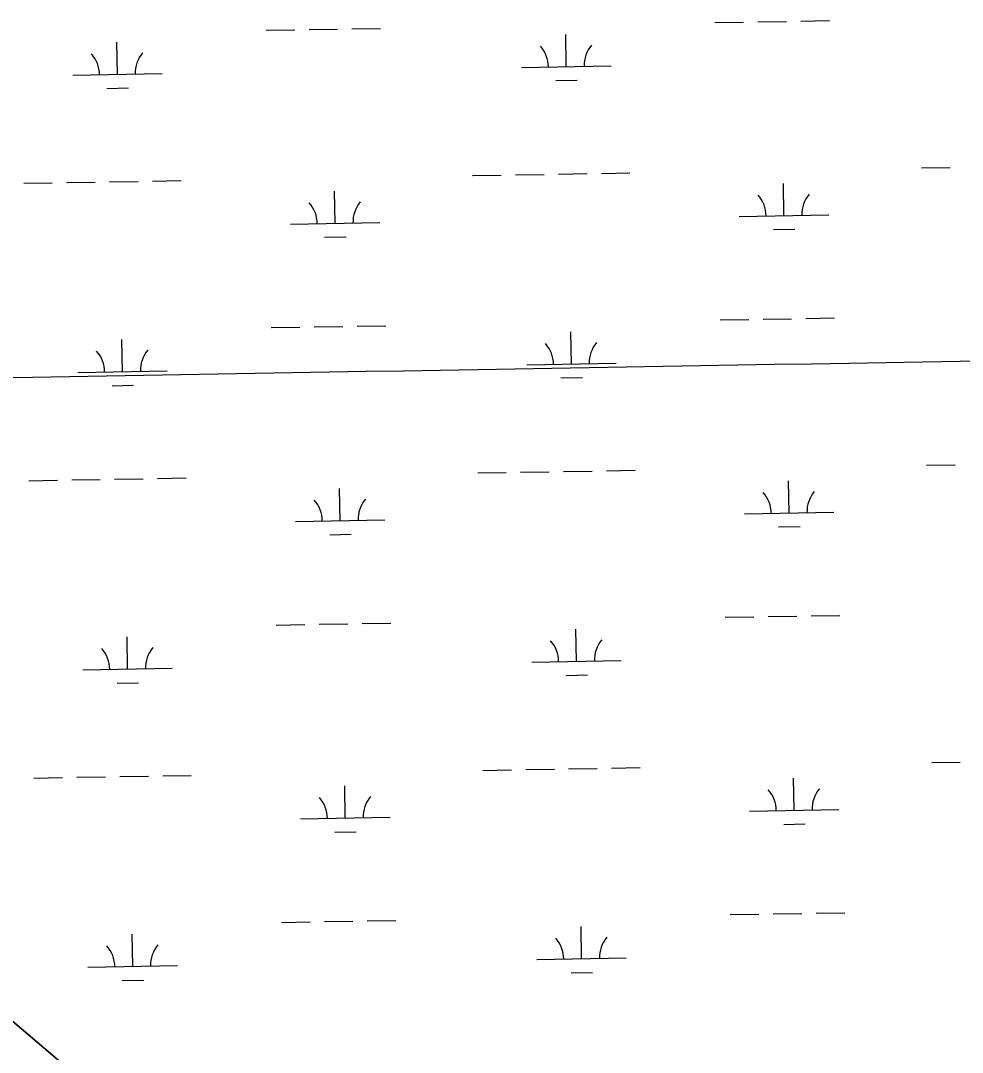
# Model space of a CAD drawing. Extents: x 3887375 to 3925618, y 296674 to 322633.
# Drawn here: x 3905015 to 3906068, y 307638 to 308792 of the extents above; entities that cross this region are included whole.
import ezdxf

# ---------------------------------------------------------------- set-up
doc = ezdxf.new("R2010")
doc.units = 0
for name, color, linetype in [('V-GRID-MAJR', 7, 'Continuous'), ('V-TOPO-SHOR', 7, 'Continuous'), ('V-WETL-SWMP', 7, 'Continuous')]:
    doc.layers.add(name, color=color, linetype=linetype)

msp = doc.modelspace()

# ---------------------------------------------------------------- linework, layer by layer
at = {"layer": 'V-GRID-MAJR'}
msp.add_spline([(3891546.068, 308165.905), (3896856.111, 308255.118), (3902166.142, 308345.103), (3907476.16, 308435.86100000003), (3912786.164, 308527.391), (3918096.1550000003, 308619.693), (3923406.132, 308712.768), (3923406.133, 308712.768)], degree=3, dxfattribs=at)
at = {"layer": 'V-TOPO-SHOR'}
msp.add_lwpolyline([(3904961.2490000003, 307711.223), (3905016.586, 307664.663), (3905083.705, 307606.97500000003), (3905158.111, 307544.902), (3905225.5700000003, 307503.119), (3905253.296, 307486.973), (3905271.6520000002, 307472.856), (3905283.6720000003, 307461.494), (3905294.751, 307450.592), (3905305.36, 307440.153), (3905315.958, 307431.12), (3905332.5, 307414.34)], dxfattribs=at)
at = {"layer": 'V-WETL-SWMP'}
for p, q in [((3905289.852200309, 308781.4865482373), (3905321.8474874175, 308782.03573203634)), ((3905337.8451309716, 308782.3103239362), (3905369.84041808, 308782.85950773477)), ((3905385.838061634, 308783.13409963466), (3905417.8333487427, 308783.6832834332)), ((3905791.6862803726, 308790.1002901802), (3905823.6815674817, 308790.64947397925)), ((3905839.679211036, 308790.92406587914), (3905871.674498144, 308791.4732496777)), ((3905887.672141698, 308791.7478415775), (3905919.6674288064, 308792.2970253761)), ((3905625.4437165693, 308740.8099769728), (3905624.8258847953, 308776.80467497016)), ((3905123.609636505, 308732.19623502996), (3905122.9918047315, 308768.19093302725)), ((3905575.4510804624, 308739.9518772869), (3905675.4363526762, 308741.6680766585)), ((3905073.6170003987, 308731.33813534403), (3905173.6022726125, 308733.0543347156)), ((3905613.710310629, 308725.17530569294), (3905637.70677596, 308725.5871935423)), ((3905111.876230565, 308716.56156375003), (3905135.872695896, 308716.97345159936)), ((3905568.6690407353, 308619.74678041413), (3905600.6643278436, 308620.2959642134)), ((3905616.6619713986, 308620.5705561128), (3905648.657258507, 308621.1197399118)), ((3905664.654902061, 308621.39433181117), (3905696.6501891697, 308621.94351561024)), ((3906022.510190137, 308627.536746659), (3906054.5054772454, 308628.0859304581)), ((3905018.8420300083, 308610.309262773), (3905050.837317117, 308610.8584465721)), ((3905066.8349606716, 308611.1330384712), (3905098.83024778, 308611.6822222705)), ((3905114.827891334, 308611.9568141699), (3905146.8231784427, 308612.5059979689)), ((3905162.820821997, 308612.7805898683), (3905194.816109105, 308613.3297736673)), ((3905520.6761100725, 308618.92300471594), (3905552.671397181, 308619.47218851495)), ((3905868.8117920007, 308574.1491128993), (3905868.193960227, 308610.14381089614)), ((3905366.977711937, 308565.5353709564), (3905366.3598801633, 308601.5300689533)), ((3905818.8191558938, 308573.2910132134), (3905918.8044281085, 308575.00721258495)), ((3905316.9850758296, 308564.67727127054), (3905416.970348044, 308566.3934706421)), ((3905857.0783860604, 308558.51444161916), (3905881.0748513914, 308558.9263294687)), ((3905355.244305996, 308549.9006996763), (3905379.240771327, 308550.31258752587)), ((3905845.3885772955, 308458.2980615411), (3905877.3838644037, 308458.84724533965)), ((3905893.3815079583, 308459.12183723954), (3905925.376795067, 308459.6710210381)), ((3905295.5615665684, 308448.8605438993), (3905327.5568536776, 308449.4097276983)), ((3905343.5544972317, 308449.6843195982), (3905375.54978434, 308450.23350339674)), ((3905391.547427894, 308450.5080952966), (3905423.542715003, 308451.05727909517)), ((3905797.3956466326, 308457.4742858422), (3905829.390933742, 308458.0234696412)), ((3905129.3190027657, 308399.5702306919), (3905128.7011709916, 308435.5649286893)), ((3905631.1530828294, 308408.1839726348), (3905630.535251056, 308444.1786706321)), ((3905581.1604467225, 308407.3258729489), (3905681.1457189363, 308409.0420723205)), ((3905079.3263666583, 308398.712131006), (3905179.311638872, 308400.42833037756)), ((3905619.4196768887, 308392.5493013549), (3905643.4161422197, 308392.96118920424)), ((3905117.5855968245, 308383.935559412), (3905141.582062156, 308384.34744726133)), ((3905526.3854763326, 308286.2970003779), (3905558.3807634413, 308286.8461841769)), ((3905574.378406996, 308287.1207760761), (3905606.373694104, 308287.66995987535)), ((3905622.371337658, 308287.94455177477), (3905654.3666247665, 308288.4937355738)), ((3905670.364268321, 308288.7683274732), (3905702.3595554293, 308289.3175112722)), ((3906028.2195563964, 308294.910742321), (3906060.214843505, 308295.45992612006)), ((3905024.551396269, 308277.683258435), (3905056.546683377, 308278.23244223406)), ((3905072.5443269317, 308278.5070341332), (3905104.53961404, 308279.0562179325)), ((3905120.537257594, 308279.33080983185), (3905152.5325447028, 308279.87999363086)), ((3905168.5301882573, 308280.1545855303), (3905200.5254753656, 308280.7037693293)), ((3905874.5211582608, 308241.5231085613), (3905873.903326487, 308277.5178065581)), ((3905372.6870781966, 308232.9093666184), (3905372.069246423, 308268.90406461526)), ((3905824.528522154, 308240.66500887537), (3905924.5137943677, 308242.381208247)), ((3905322.69444209, 308232.0512669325), (3905422.679714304, 308233.76746630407)), ((3905360.9536722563, 308217.2746953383), (3905384.9501375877, 308217.68658318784)), ((3905862.7877523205, 308225.88843728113), (3905886.7842176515, 308226.3003251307)), ((3905803.1050128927, 308124.8482815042), (3905835.1003000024, 308125.3974653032)), ((3905851.097943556, 308125.6720572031), (3905883.0932306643, 308126.2212410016)), ((3905899.0908742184, 308126.4958329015), (3905931.086161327, 308127.04501670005)), ((3905301.270932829, 308116.23453956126), (3905333.2662199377, 308116.78372336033)), ((3905349.2638634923, 308117.05831526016), (3905381.2591506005, 308117.6074990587)), ((3905397.256794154, 308117.8820909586), (3905429.252081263, 308118.43127475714)), ((3905135.028369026, 308066.9442263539), (3905134.4105372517, 308102.93892435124)), ((3905636.86244909, 308075.55796829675), (3905636.244617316, 308111.5526662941)), ((3905085.035732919, 308066.086126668), (3905185.0210051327, 308067.8023260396)), ((3905586.8698129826, 308074.6998686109), (3905686.8550851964, 308076.41606798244)), ((3905625.1290431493, 308059.9232970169), (3905649.1255084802, 308060.3351848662)), ((3905123.294963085, 308051.30955507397), (3905147.2914284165, 308051.7214429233)), ((3906033.928922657, 307962.284737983), (3906065.9242097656, 307962.83392178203)), ((3905532.094842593, 307953.6709960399), (3905564.090129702, 307954.2201798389)), ((3905580.087773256, 307954.4947717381), (3905612.0830603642, 307955.0439555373)), ((3905628.0807039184, 307955.31854743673), (3905660.075991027, 307955.86773123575)), ((3905676.0736345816, 307956.14232313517), (3905708.06892169, 307956.6915069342)), ((3905030.260762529, 307945.057254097), (3905062.256049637, 307945.606437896)), ((3905078.253693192, 307945.88102979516), (3905110.2489803, 307946.43021359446)), ((3905126.2466238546, 307946.7048054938), (3905158.2419109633, 307947.2539892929)), ((3905174.2395545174, 307947.52858119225), (3905206.2348416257, 307948.07776499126)), ((3905880.230524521, 307908.89710422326), (3905879.6126927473, 307944.89180222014)), ((3905378.396444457, 307900.2833622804), (3905377.7786126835, 307936.2780602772)), ((3905830.2378884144, 307908.03900453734), (3905930.223160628, 307909.75520390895)), ((3905328.40380835, 307899.4252625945), (3905428.3890805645, 307901.14146196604)), ((3905868.497118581, 307893.2624329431), (3905892.493583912, 307893.67432079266)), ((3905366.6630385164, 307884.64869100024), (3905390.659503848, 307885.0605788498)), ((3905808.8143791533, 307792.22227716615), (3905840.8096662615, 307792.77146096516)), ((3905856.807309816, 307793.04605286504), (3905888.8025969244, 307793.5952366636)), ((3905904.8002404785, 307793.8698285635), (3905936.795527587, 307794.419012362)), ((3905306.980299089, 307783.60853522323), (3905338.975586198, 307784.1577190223)), ((3905354.9732297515, 307784.43231092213), (3905386.96851686, 307784.9814947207)), ((3905402.9661604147, 307785.25608662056), (3905434.961447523, 307785.8052704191)), ((3905642.5718153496, 307742.9319639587), (3905641.953983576, 307778.92666195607)), ((3905140.737735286, 307734.31822201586), (3905140.1199035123, 307770.3129200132)), ((3905592.579179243, 307742.07386427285), (3905692.564451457, 307743.7900636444)), ((3905090.745099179, 307733.46012232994), (3905190.730371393, 307735.17632170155)), ((3905630.838409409, 307727.29729267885), (3905654.8348747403, 307727.7091805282)), ((3905129.0043293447, 307718.68355073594), (3905153.000794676, 307719.09543858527))]:
    msp.add_line(p, q, dxfattribs=at)
msp.add_lwpolyline([(3905332.5, 307414.34), (3905315.958, 307431.119), (3905305.36, 307440.154), (3905294.752, 307450.592), (3905283.671, 307461.494), (3905271.6520000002, 307472.856), (3905253.296, 307486.973), (3905225.569, 307503.119), (3905158.11, 307544.902), (3905083.705, 307606.97500000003), (3905016.585, 307664.664), (3904961.2490000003, 307711.223)], dxfattribs=at)
for centre, radius, start, end in [((3905570.2007679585, 308740.33663130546), 35.24628790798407, 0.2115380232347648, 41.7551963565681), ((3905680.670368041, 308742.23278915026), 35.24628790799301, 140.21153501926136, 181.7551933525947), ((3905068.366687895, 308731.7228893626), 35.24628790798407, 0.2115380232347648, 41.7551963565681), ((3905178.8362879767, 308733.61904720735), 35.24628790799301, 140.21153501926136, 181.7551933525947), ((3905813.5688433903, 308573.67576723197), 35.24628790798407, 0.2115380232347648, 41.7551963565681), ((3905924.038443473, 308575.5719250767), 35.24628790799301, 140.21153501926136, 181.7551933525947), ((3905311.7347633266, 308565.06202528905), 35.24628790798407, 0.2115380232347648, 41.7551963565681), ((3905422.2043634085, 308566.95818313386), 35.24628790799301, 140.21153501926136, 181.7551933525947), ((3905575.9101342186, 308407.7106269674), 35.24628790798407, 0.2115380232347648, 41.7551963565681), ((3905686.3797343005, 308409.60678481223), 35.24628790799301, 140.21153501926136, 181.7551933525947), ((3905074.0760541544, 308399.09688502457), 35.24628790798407, 0.2115380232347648, 41.7551963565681), ((3905184.545654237, 308400.9930428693), 35.24628790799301, 140.21153501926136, 181.7551933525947), ((3905819.2782096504, 308241.04976289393), 35.24628790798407, 0.2115380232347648, 41.7551963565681), ((3905929.7478097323, 308242.9459207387), 35.24628790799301, 140.21153501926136, 181.7551933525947), ((3905317.444129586, 308232.436020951), 35.24628790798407, 0.2115380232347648, 41.7551963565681), ((3905427.9137296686, 308234.3321787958), 35.24628790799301, 140.21153501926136, 181.7551933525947), ((3905079.785420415, 308066.47088068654), 35.24628790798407, 0.2115380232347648, 41.7551963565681), ((3905190.2550204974, 308068.3670385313), 35.24628790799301, 140.21153501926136, 181.7551933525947), ((3905581.6195004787, 308075.0846226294), 35.24628790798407, 0.2115380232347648, 41.7551963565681), ((3905692.089100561, 308076.9807804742), 35.24628790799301, 140.21153501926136, 181.7551933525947), ((3905824.9875759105, 307908.4237585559), 35.24628790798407, 0.2115380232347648, 41.7551963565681), ((3905935.457175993, 307910.31991640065), 35.24628790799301, 140.21153501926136, 181.7551933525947), ((3905323.153495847, 307899.810016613), 35.24628790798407, 0.2115380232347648, 41.7551963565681), ((3905433.623095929, 307901.7061744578), 35.24628790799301, 140.21153501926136, 181.7551933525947), ((3905587.3288667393, 307742.45861829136), 35.24628790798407, 0.2115380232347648, 41.7551963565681), ((3905697.798466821, 307744.35477613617), 35.24628790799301, 140.21153501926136, 181.7551933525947), ((3905085.494786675, 307733.8448763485), 35.24628790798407, 0.2115380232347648, 41.7551963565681), ((3905195.964386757, 307735.74103419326), 35.24628790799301, 140.21153501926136, 181.7551933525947)]:
    msp.add_arc(centre, radius, start, end, dxfattribs=at)

doc.saveas('drawing.dxf')
